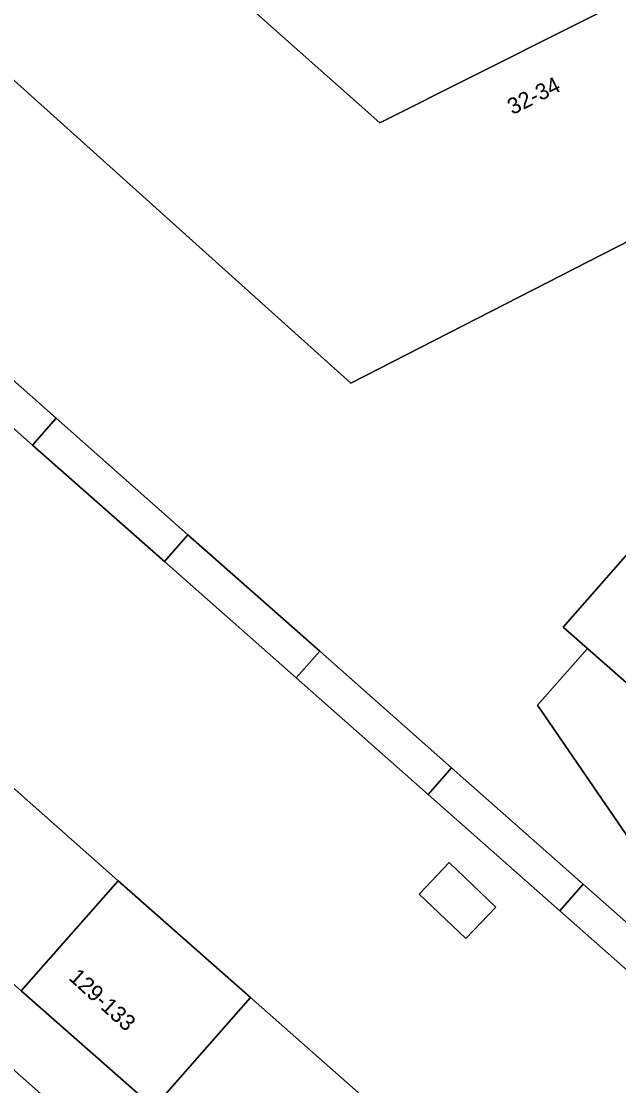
# Model space of a CAD drawing. Extents: x 162073 to 163043, y 381818 to 382561.
# Drawn here: x 162669.4 to 162706.4, y 382181.4 to 382247.3 of the extents above; entities that cross this region are included whole.
import ezdxf

# ---------------------------------------------------------------- set-up
doc = ezdxf.new("R2010")
doc.units = 0
for name, color, linetype in [('IMGEO_Erf', 7, 'Continuous'), ('IMGEO_Pand', 7, 'Continuous'), ('IMGEO_Pand_nummerreeks', 7, 'Continuous'), ('IMGEO_Parkeervlak_halfverhard', 7, 'Continuous'), ('IMGEO_Rijbaan_lokaal_halfverhard', 7, 'Continuous'), ('IMGEO_Voetpad_open', 7, 'Continuous')]:
    doc.layers.add(name, color=color, linetype=linetype)

msp = doc.modelspace()

# ---------------------------------------------------------------- linework, layer by layer
at = {"layer": 'IMGEO_Erf'}
for points in [[(162667.476, 382260.684), (162671.97, 382256.431), (162672.98, 382257.513), (162691.621, 382240.981), (162709.224, 382249.82), (162713.342, 382241.757), (162712.156, 382241.132), (162714.087, 382237.279), (162689.826, 382224.866), (162659.772, 382251.85)], [(162698.793, 382192.463), (162696.935, 382190.512), (162694.04, 382193.269), (162695.897, 382195.22)]]:
    msp.add_lwpolyline(points, close=True, dxfattribs=at)
for points in [[(162605.58, 382247.945), (162607.455, 382246.187), (162606.38, 382245.123), (162608.195, 382243.405), (162608.343, 382243.264), (162611.645, 382246.722), (162615.452, 382243.086), (162619.318, 382239.393), (162616.058, 382235.98), (162618.06, 382234.069), (162619.065, 382235.182), (162621.341, 382233.133), (162623.024, 382231.618), (162621.979, 382230.514), (162624.277, 382228.477), (162626.929, 382231.351), (162630.935, 382227.781), (162630.765, 382227.574), (162634.815, 382224.018), (162638.997, 382220.344), (162638.043, 382219.258), (162636.635, 382217.655), (162633.334, 382213.898), (162692.173, 382161.844)], [(162711.213, 382184.767), (162702.763, 382192.225), (162694.6, 382199.429), (162686.438, 382206.633), (162678.274, 382213.838), (162670.112, 382221.041), (162661.95, 382228.246), (162653.961, 382235.296), (162655.43, 382236.962), (162663.415, 382229.908), (162671.575, 382222.7), (162679.733, 382215.493), (162687.894, 382208.284), (162696.052, 382201.076), (162704.211, 382193.869), (162712.659, 382186.406)], [(162707.325, 382196.281), (162701.367, 382204.952), (162704.471, 382208.447), (162702.963, 382209.772), (162712.913, 382221.096)], [(162667.207, 382201.314), (162675.406, 382194.085), (162683.605, 382186.857), (162692.369, 382179.13)], [(162677.612, 382180.06), (162669.413, 382187.289), (162661.215, 382194.517)]]:
    msp.add_lwpolyline(points, dxfattribs=at)
at = {"layer": 'IMGEO_Pand'}
for points in [[(162709.224, 382249.82), (162691.621, 382240.981), (162672.98, 382257.513), (162671.97, 382256.431), (162667.476, 382260.684), (162659.772, 382251.85), (162689.826, 382224.866), (162714.087, 382237.279), (162712.156, 382241.132), (162713.342, 382241.757)], [(162671.575, 382222.7), (162663.415, 382229.908), (162661.95, 382228.246), (162670.112, 382221.041)], [(162671.575, 382222.7), (162670.112, 382221.041), (162678.274, 382213.838), (162679.733, 382215.493)], [(162686.438, 382206.633), (162687.894, 382208.284), (162679.733, 382215.493), (162678.274, 382213.838)], [(162696.052, 382201.076), (162687.894, 382208.284), (162686.438, 382206.633), (162694.6, 382199.429)], [(162661.215, 382194.517), (162669.413, 382187.289), (162675.406, 382194.085), (162667.207, 382201.314)], [(162696.052, 382201.076), (162694.6, 382199.429), (162702.763, 382192.225), (162704.211, 382193.869)], [(162696.935, 382190.512), (162698.793, 382192.463), (162695.897, 382195.22), (162694.04, 382193.269)], [(162677.612, 382180.06), (162683.605, 382186.857), (162675.406, 382194.085), (162669.413, 382187.289)], [(162702.763, 382192.225), (162711.213, 382184.767), (162711.976, 382185.632), (162712.659, 382186.406), (162704.211, 382193.869)], [(162677.612, 382180.06), (162686.376, 382172.333), (162692.369, 382179.13), (162683.605, 382186.857)]]:
    msp.add_lwpolyline(points, close=True, dxfattribs=at)
at = {"layer": 'IMGEO_Parkeervlak_halfverhard'}
msp.add_lwpolyline([(162719.151, 382217.196), (162723.934, 382218.789), (162722.333, 382223.553), (162712.913, 382221.096), (162702.963, 382209.772), (162704.471, 382208.447), (162708.076, 382205.279)], close=True, dxfattribs=at)
at = {"layer": 'IMGEO_Rijbaan_lokaal_halfverhard'}
msp.add_lwpolyline([(162723.49, 382213.435), (162727.48, 382214.712), (162725.967, 382219.466), (162723.934, 382218.789), (162719.151, 382217.196), (162708.076, 382205.279), (162704.471, 382208.447), (162701.367, 382204.952), (162707.325, 382196.281), (162711.63, 382192.515), (162713.161, 382194.253), (162709.401, 382197.598)], close=True, dxfattribs=at)
at = {"layer": 'IMGEO_Voetpad_open'}
msp.add_lwpolyline([(162683.872, 382158.709), (162687.031, 382155.952), (162689.471, 382158.748), (162692.173, 382161.844), (162633.334, 382213.898)], dxfattribs=at)

# ---------------------------------------------------------------- texts
at = {"layer": 'IMGEO_Pand_nummerreeks'}
for s, rotation, p in [('32-34', 26.52522, (162699.827, 382241.446)), ('129-133', 317.62641, (162672.292, 382188.022))]:
    msp.add_text(s, height=1, rotation=rotation, dxfattribs=at).set_placement(p)

doc.saveas('drawing.dxf')
